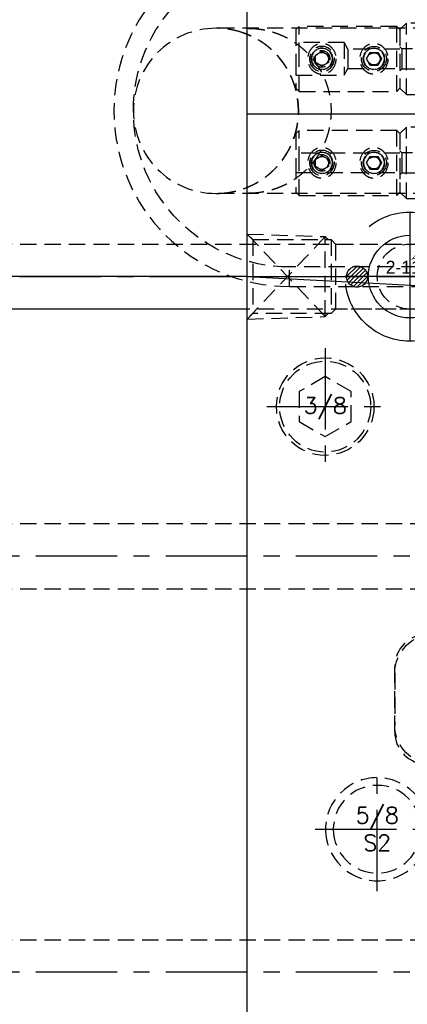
# Model space of a CAD drawing. Extents: x 2651 to 7771, y -1163 to 1075.
# Tile 295 of 490: x 5051 to 5110, y 51 to 202. Entities that reach past the tile are written whole.
import ezdxf
from ezdxf.enums import TextEntityAlignment as Align

# ---------------------------------------------------------------- set-up
doc = ezdxf.new("R2010")
doc.units = 0
doc.header["$LTSCALE"] = 10
for name, pattern in [('CENTER', [2, 1.25, -0.25, 0.25, -0.25]), ('CNSCEN', [17, 15, -1, 0, -1]), ('CNSHID', [4, 3, -1]), ('HIDDEN', [0.375, 0.25, -0.125])]:
    doc.linetypes.add(name, pattern=pattern)
doc.layers.get('0').update_dxf_attribs({"linetype": 'CONTINUOUS'})
doc.layers.get('Defpoints').update_dxf_attribs({"linetype": 'CONTINUOUS'})
for name, color, linetype in [('15', 7, 'CONTINUOUS'), ('86', 7, 'CONTINUOUS'), ('9', 3, 'CONTINUOUS'), ('97', 7, 'CONTINUOUS'), ('CEN', 1, 'CENTER'), ('COOL', 150, 'HIDDEN'), ('DIM', 3, 'CONTINUOUS'), ('HIDDEN', 6, 'HIDDEN'), ('TEXT', 4, 'CONTINUOUS'), ('WL1-HL', 4, 'CNSHID'), ('WOR1-CL', 1, 'CNSCEN'), ('WOR1-DL', 7, 'CONTINUOUS')]:
    doc.layers.add(name, color=color, linetype=linetype)
doc.styles.add('china', font='txt')
doc.styles.get("Standard").update_dxf_attribs({"font": 'romans.shx'})
doc.dimstyles.new('MM& INCH5', dxfattribs={"dimtxt": 5, "dimasz": 2.5, "dimexe": 1, "dimexo": 0.5, "dimtad": 0, "dimrnd": 1.38778e-17, "dimzin": 9, "dimdsep": 46, "dimtxsty": 'Standard', "dimblk": 'CLOSED', "dimcen": 0, "dimclrd": 3, "dimclre": 3, "dimclrt": 3, "dimazin": 2, "dimtfac": 0.75, "dimtofl": 0, "dimtmove": 0, "dimatfit": 3, "dimfxl": 0, "dimtolj": 1, "dimarcsym": 0})

# ---------------------------------------------------------------- blocks, each defined once
blk = doc.blocks.new('*U14', base_point=(1504.62, 1808.95))
for p, q in [((1504.62, 1813.57), (1500.62, 1811.26)), ((1508.62, 1811.26), (1504.62, 1813.57)), ((1500.62, 1811.26), (1500.62, 1806.65)), ((1508.62, 1806.65), (1508.62, 1811.26)), ((1500.62, 1806.65), (1504.62, 1804.34)), ((1504.62, 1804.34), (1508.62, 1806.65))]:
    blk.add_line(p, q)
for radius in [7.5, 7]:
    blk.add_circle((1504.62, 1808.95), radius)
at = {"layer": 'CEN'}
for p, q in [((1504.62, 1817.95), (1504.62, 1799.95)), ((1495.62, 1808.95), (1513.62, 1808.95))]:
    blk.add_line(p, q, dxfattribs=at)
blk = doc.blocks.new('*X15')
at = {"color": 0}
for p, q in [((823.25, 392.63), (825.03, 394.41)), ((823.96, 392.62), (825.64, 394.3)), ((841.12, 392.82), (842.7, 394.39)), ((841.63, 392.62), (843.36, 394.35)), ((823.36, 392.02), (823.96, 392.62)), ((823.6, 393.68), (823.98, 394.05)), ((823.6, 391.56), (824.66, 392.62)), ((823.95, 391.2), (825.37, 392.62)), ((824.41, 390.95), (826.08, 392.62)), ((824.66, 392.62), (826.1, 394.06)), ((825, 390.84), (826.78, 392.62)), ((825.37, 392.62), (826.46, 393.71)), ((826.08, 392.62), (826.71, 393.25)), ((826.78, 392.62), (826.82, 392.66)), ((841.17, 392.16), (841.63, 392.62)), ((841.39, 391.67), (842.34, 392.62)), ((841.71, 391.29), (843.05, 392.62)), ((842.14, 391), (843.75, 392.62)), ((842.34, 392.62), (843.85, 394.13)), ((842.69, 390.85), (844.46, 392.62)), ((843.05, 392.62), (844.23, 393.81)), ((843.75, 392.62), (844.51, 393.38)), ((844.46, 392.62), (844.67, 392.83)), ((825.97, 391.1), (826.56, 391.69)), ((843.48, 390.93), (844.58, 392.04))]:
    blk.add_line(p, q, dxfattribs=at)
blk = doc.blocks.new('113')
at = {"layer": 'WL1-HL'}
for centre, radius in [((90.98, 1693.88), 9.92), ((90.98, 1693.88), 6.35), ((82.88, 1693.88), 1.62), ((99.07, 1693.88), 1.62)]:
    blk.add_circle(centre, radius, dxfattribs=at)
at = {"layer": 'WOR1-CL'}
for p, q in [((90.98, 1703.85), (90.98, 1683.91)), ((100.95, 1693.88), (81.01, 1693.88))]:
    blk.add_line(p, q, dxfattribs=at)
at = {"layer": 'WL1-HL', "xscale": 0.9064739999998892, "yscale": 0.9064739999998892, "zscale": 0.9064739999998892}
blk.add_blockref('*X15', (-664.99, 1337.98), dxfattribs=at)
at = {"layer": '9', "style": 'china'}
blk.add_text('2-113', height=2, dxfattribs=at).set_placement((87.3, 1694.32))
at = {"layer": 'WOR1-DL', "style": 'china', "oblique": 20}
blk.add_text('ARRK', height=0.8, dxfattribs=at).set_placement((91.2, 1696.42))
blk = doc.blocks.new('*D82')
at = {"layer": 'Defpoints', "color": 0}
for p in [(5205.68, 387.64), (5075.68, -70.04), (5075.68, -149.78)]:
    blk.add_point(p, dxfattribs=at)
at = {"layer": 'DIM', "color": 3, "lineweight": -2}
blk.add_line((5075.68, -70.54), (5075.68, -149.78), dxfattribs=at)
at = {"layer": 'DIM', "color": 3, "insert": (5075.68, -172.79), "char_height": 5, "attachment_point": 5, "rotation": 90}
blk.add_mtext('\\A1;130 [5.118]', dxfattribs=at)
blk = doc.blocks.new('_Closed')
at = {"color": 0, "linetype": 'ByBlock', "lineweight": -2}
for p, q in [((-1, 0.167), (0, 0)), ((-1, 0.167), (-1, -0.167)), ((0, 0), (-1, -0.167)), ((0, 0), (-1, 0))]:
    blk.add_line(p, q, dxfattribs=at)
blk = doc.blocks.new('*D83')
at = {"layer": 'Defpoints', "color": 0}
for p in [(5205.68, 387.64), (5008.68, -108.88), (5008.68, -149.78)]:
    blk.add_point(p, dxfattribs=at)
at = {"layer": 'DIM', "color": 3, "lineweight": -2}
blk.add_line((5008.68, -109.38), (5008.68, -149.78), dxfattribs=at)
at = {"layer": 'DIM', "color": 3, "insert": (5008.68, -172.79), "char_height": 5, "attachment_point": 5, "rotation": 90}
blk.add_mtext('\\A1;197 [7.756]', dxfattribs=at)
blk = doc.blocks.new('*D98')
at = {"layer": 'Defpoints', "color": 0}
for p in [(5205.68, 387.64), (4911.37, 182.64), (4930.68, 182.64)]:
    blk.add_point(p, dxfattribs=at)
at = {"layer": 'DIM', "color": 3, "lineweight": -2}
blk.add_line((4930.18, 182.64), (4911.37, 182.64), dxfattribs=at)
at = {"layer": 'DIM', "color": 3, "insert": (4888, 182.64), "char_height": 5, "attachment_point": 5}
blk.add_mtext('\\A1;205 [8.071]', dxfattribs=at)
blk = doc.blocks.new('*D99')
at = {"layer": 'Defpoints', "color": 0}
for p in [(5205.68, 387.64), (4911.37, 162.64), (4930.68, 162.64)]:
    blk.add_point(p, dxfattribs=at)
at = {"layer": 'DIM', "color": 3, "lineweight": -2}
blk.add_line((4930.18, 162.64), (4911.37, 162.64), dxfattribs=at)
at = {"layer": 'DIM', "color": 3, "insert": (4888, 162.64), "char_height": 5, "attachment_point": 5}
blk.add_mtext('\\A1;225 [8.858]', dxfattribs=at)
blk = doc.blocks.new('*D100')
at = {"layer": 'Defpoints', "color": 0}
for p in [(5205.68, 387.64), (4911.37, 119.64), (4930.68, 119.64)]:
    blk.add_point(p, dxfattribs=at)
at = {"layer": 'DIM', "color": 3, "lineweight": -2}
blk.add_line((4930.18, 119.64), (4911.37, 119.64), dxfattribs=at)
at = {"layer": 'DIM', "color": 3, "insert": (4885.62, 119.64), "char_height": 5, "attachment_point": 5}
blk.add_mtext('\\A1;268 [10.551]', dxfattribs=at)
blk = doc.blocks.new('*D101')
at = {"layer": 'Defpoints', "color": 0}
for p in [(5205.68, 387.64), (4911.37, 55.64), (4930.68, 55.64)]:
    blk.add_point(p, dxfattribs=at)
at = {"layer": 'DIM', "color": 3, "lineweight": -2}
blk.add_line((4930.18, 55.64), (4911.37, 55.64), dxfattribs=at)
at = {"layer": 'DIM', "color": 3, "insert": (4885.62, 55.64), "char_height": 5, "attachment_point": 5}
blk.add_mtext('\\A1;332 [13.071]', dxfattribs=at)
blk = doc.blocks.new('*D102')
at = {"layer": 'Defpoints', "color": 0}
for p in [(5205.68, 387.64), (4911.37, 12.64), (4930.68, 12.64)]:
    blk.add_point(p, dxfattribs=at)
at = {"layer": 'DIM', "color": 3, "lineweight": -2}
blk.add_line((4930.18, 12.64), (4911.37, 12.64), dxfattribs=at)
at = {"layer": 'DIM', "color": 3, "insert": (4885.62, 12.64), "char_height": 5, "attachment_point": 5}
blk.add_mtext('\\A1;375 [14.764]', dxfattribs=at)
blk = doc.blocks.new('*D103')
at = {"layer": 'Defpoints', "color": 0}
for p in [(5205.68, 387.64), (4911.37, -22.36), (4996.16, -22.36)]:
    blk.add_point(p, dxfattribs=at)
at = {"layer": 'DIM', "color": 3, "lineweight": -2}
blk.add_line((4995.66, -22.36), (4911.37, -22.36), dxfattribs=at)
at = {"layer": 'DIM', "color": 3, "insert": (4885.62, -22.36), "char_height": 5, "attachment_point": 5}
blk.add_mtext('\\A1;410 [16.142]', dxfattribs=at)
blk = doc.blocks.new('*D106')
at = {"layer": 'Defpoints', "color": 0}
for p in [(5205.68, 387.64), (4902.51, -82.36), (4982.16, -82.36)]:
    blk.add_point(p, dxfattribs=at)
at = {"layer": 'DIM', "color": 3, "lineweight": -2}
blk.add_line((4981.66, -82.36), (4902.51, -82.36), dxfattribs=at)
at = {"layer": 'DIM', "color": 3, "insert": (4876.77, -82.36), "char_height": 5, "attachment_point": 5}
blk.add_mtext('\\A1;470 [18.504]', dxfattribs=at)
blk = doc.blocks.new('*D107')
at = {"layer": 'Defpoints', "color": 0}
for p in [(5205.68, 387.64), (4911.37, -47.36), (5053, -47.36)]:
    blk.add_point(p, dxfattribs=at)
at = {"layer": 'DIM', "color": 3, "lineweight": -2}
blk.add_line((5052.5, -47.36), (4911.37, -47.36), dxfattribs=at)
at = {"layer": 'DIM', "color": 3, "insert": (4885.62, -47.36), "char_height": 5, "attachment_point": 5}
blk.add_mtext('\\A1;435 [17.126]', dxfattribs=at)
blk = doc.blocks.new('*D255')
at = {"layer": 'Defpoints', "color": 0}
for p in [(5205.68, 387.64), (4911.37, 87.64), (4958.18, 87.64)]:
    blk.add_point(p, dxfattribs=at)
at = {"layer": 'DIM', "color": 3, "lineweight": -2}
blk.add_line((4957.68, 87.64), (4911.37, 87.64), dxfattribs=at)
at = {"layer": 'DIM', "color": 3, "insert": (4885.62, 87.64), "char_height": 5, "attachment_point": 5}
blk.add_mtext('\\A1;300 [11.811]', dxfattribs=at)
blk = doc.blocks.new('*U297', base_point=(1834.08, 749.82))
for radius in [7.94, 6.75]:
    blk.add_circle((1834.08, 749.82), radius)
at = {"layer": 'CEN'}
for p, q in [((1834.08, 759.35), (1834.08, 740.3)), ((1824.55, 749.82), (1843.61, 749.82))]:
    blk.add_line(p, q, dxfattribs=at)
blk = doc.blocks.new('*D300')
at = {"layer": 'Defpoints', "color": 0}
for p in [(5205.68, 387.64), (5095.68, -137.36), (5095.68, -149.78)]:
    blk.add_point(p, dxfattribs=at)
at = {"layer": 'DIM', "color": 3, "lineweight": -2}
blk.add_line((5095.68, -137.86), (5095.68, -149.78), dxfattribs=at)
at = {"layer": 'DIM', "color": 3, "insert": (5095.68, -172.79), "char_height": 5, "attachment_point": 5, "rotation": 90}
blk.add_mtext('\\A1;110 [4.331]', dxfattribs=at)
blk = doc.blocks.new('A$C069B29F4')
at = {"layer": '15', "color": 7, "linetype": 'HIDDEN'}
for p, q in [((-95.5, -186.01), (-96.5, -187.01)), ((-95.5, -191.51), (-95.5, -186.01)), ((-88.6, -186.01), (-95.5, -186.01)), ((-96.5, -187.01), (-96.5, -191.51)), ((-96.2, -189.98), (-96.5, -189.68)), ((-96.2, -189.98), (-96.2, -191.51)), ((-90.8, -189.98), (-96.2, -189.98)), ((-96.2, -191.51), (-96.2, -193.03)), ((-95.5, -197.01), (-95.5, -191.51)), ((-96.5, -193.33), (-96.2, -193.03)), ((-96.2, -193.03), (-90.8, -193.03)), ((-96.5, -196.01), (-95.5, -197.01)), ((-95.5, -197.01), (-88.6, -197.01)), ((-95.5, -202.01), (-96.5, -203.01)), ((-95.5, -207.51), (-95.5, -202.01)), ((-88.6, -202.01), (-95.5, -202.01)), ((-96.5, -203.01), (-96.5, -207.51)), ((-96.2, -205.98), (-96.5, -205.68)), ((-96.2, -205.98), (-96.2, -207.51)), ((-90.8, -205.98), (-96.2, -205.98)), ((-96.5, -207.51), (-96.5, -212.01)), ((-96.2, -207.51), (-96.2, -209.03)), ((-95.5, -213.01), (-95.5, -207.51)), ((-96.5, -209.33), (-96.2, -209.03)), ((-96.2, -209.03), (-90.8, -209.03)), ((-96.5, -212.01), (-95.5, -213.01)), ((-95.5, -213.01), (-88.6, -213.01))]:
    blk.add_line(p, q, dxfattribs=at)
at = {"layer": '15', "color": 2, "linetype": 'HIDDEN'}
for p, q in [((-112, -186.51), (-112.5, -187.01)), ((-112.5, -187.01), (-112.5, -191.51)), ((-112, -191.51), (-112, -186.51)), ((-97, -186.51), (-112, -186.51)), ((-97, -196.51), (-97, -186.51)), ((-96.5, -187.01), (-97, -186.51)), ((-96.5, -187.01), (-96.5, -196.01)), ((-105.08, -189.01), (-112.5, -189.01)), ((-105.08, -189.01), (-105.08, -194.01)), ((-104.5, -190.01), (-105.08, -189.01)), ((-104.5, -190.01), (-104.5, -191.51)), ((-101.19, -190.01), (-104.5, -190.01)), ((-96.5, -190.01), (-99.81, -190.01)), ((-112.5, -191.51), (-112.5, -196.01)), ((-112, -196.51), (-112, -191.51)), ((-104.5, -191.51), (-104.5, -193.01)), ((-105.08, -194.01), (-104.5, -193.01)), ((-104.5, -193.01), (-101.19, -193.01)), ((-99.81, -193.01), (-96.5, -193.01)), ((-112.5, -194.01), (-105.08, -194.01)), ((-112.5, -196.01), (-112, -196.51)), ((-112, -196.51), (-97, -196.51)), ((-97, -196.51), (-96.5, -196.01)), ((-112, -202.51), (-112.5, -203.01)), ((-112, -207.51), (-112, -202.51)), ((-97, -202.51), (-112, -202.51)), ((-97, -212.51), (-97, -202.51)), ((-96.5, -203.01), (-97, -202.51)), ((-112.5, -203.01), (-112.5, -207.51)), ((-96.5, -203.01), (-96.5, -212.01)), ((-109.19, -206.01), (-112.5, -206.01)), ((-101.19, -206.01), (-107.81, -206.01)), ((-96.5, -206.01), (-99.81, -206.01)), ((-112.5, -207.51), (-112.5, -212.01)), ((-112, -212.51), (-112, -207.51)), ((-112.5, -209.01), (-109.19, -209.01)), ((-107.81, -209.01), (-101.19, -209.01)), ((-99.81, -209.01), (-96.5, -209.01)), ((-112.5, -212.01), (-112, -212.51)), ((-97, -212.51), (-96.5, -212.01)), ((-112, -212.51), (-97, -212.51))]:
    blk.add_line(p, q, dxfattribs=at)
at = {"layer": '15', "color": 31, "linetype": 'HIDDEN'}
for p, q in [((-109.5, -190.93), (-108.5, -190.35)), ((-108.5, -190.35), (-107.5, -190.93)), ((-101.65, -191.51), (-101.08, -190.51)), ((-101.08, -190.51), (-99.92, -190.51)), ((-99.92, -190.51), (-99.35, -191.51)), ((-109.5, -192.08), (-109.5, -190.93)), ((-108.5, -192.66), (-109.5, -192.08)), ((-107.5, -192.08), (-108.5, -192.66)), ((-107.5, -190.93), (-107.5, -192.08)), ((-101.08, -192.51), (-101.65, -191.51)), ((-99.35, -191.51), (-99.92, -192.51)), ((-99.92, -192.51), (-101.08, -192.51)), ((-109.5, -206.93), (-108.5, -206.35)), ((-109.5, -208.08), (-109.5, -206.93)), ((-108.5, -206.35), (-107.5, -206.93)), ((-107.5, -206.93), (-107.5, -208.08)), ((-101.65, -207.51), (-101.08, -206.51)), ((-101.08, -206.51), (-99.92, -206.51)), ((-99.92, -206.51), (-99.35, -207.51)), ((-108.5, -208.66), (-109.5, -208.08)), ((-107.5, -208.08), (-108.5, -208.66)), ((-101.08, -208.51), (-101.65, -207.51)), ((-99.92, -208.51), (-101.08, -208.51)), ((-99.35, -207.51), (-99.92, -208.51))]:
    blk.add_line(p, q, dxfattribs=at)
at = {"layer": '15', "color": 31, "linetype": 'HIDDEN', "extrusion": (0, 0, -1)}
for centre, radius in [((108.5, -191.51), 1.92), ((108.5, -191.51), 1.61), ((108.5, -191.51), 1.25), ((100.5, -191.51), 1.61), ((108.5, -207.51), 1.92), ((108.5, -207.51), 1.61), ((100.5, -207.51), 1.61), ((108.5, -207.51), 1.25)]:
    blk.add_circle(centre, radius, dxfattribs=at)
at = {"layer": '15', "color": 2, "linetype": 'HIDDEN'}
for centre in [(-108.5, -191.51), (-100.5, -191.51), (-108.5, -207.51), (-100.5, -207.51)]:
    blk.add_circle(centre, 1.65, dxfattribs=at)
at = {"layer": '15', "color": 252, "linetype": 'HIDDEN'}
for centre in [(-108.5, -191.51), (-108.5, -207.51)]:
    blk.add_circle(centre, 1, dxfattribs=at)
at = {"layer": '15', "color": 31, "linetype": 'HIDDEN'}
for centre, radius in [((-100.5, -191.51), 1.92), ((-100.5, -191.51), 0.938), ((-100.5, -207.51), 1.92), ((-100.5, -207.51), 0.938)]:
    blk.add_circle(centre, radius, dxfattribs=at)
at = {"layer": '15', "color": 2, "linetype": 'HIDDEN'}
for points, knots in [([(-106.35, -191.51), (-106.35, -190.9), (-106.56, -190.31), (-107.13, -189.64), (-107.37, -189.45), (-107.9, -189.19), (-108.2, -189.12), (-108.81, -189.12), (-109.11, -189.2), (-109.64, -189.46), (-109.87, -189.64), (-110.44, -190.31), (-110.65, -190.9), (-110.65, -192.12), (-110.44, -192.71), (-109.87, -193.38), (-109.63, -193.56), (-109.1, -193.82), (-108.8, -193.9), (-108.19, -193.9), (-107.89, -193.82), (-107.37, -193.56), (-107.13, -193.38), (-106.57, -192.71), (-106.35, -192.12), (-106.35, -191.51)], [0, 0, 0, 0, 0.125, 0.125, 0.1875, 0.1875, 0.25, 0.25, 0.3125, 0.3125, 0.375, 0.375, 0.5, 0.5, 0.625, 0.625, 0.6875, 0.6875, 0.75, 0.75, 0.8125, 0.8125, 0.875, 0.875, 1, 1, 1, 1]), ([(-98.35, -191.51), (-98.35, -190.9), (-98.56, -190.31), (-99.13, -189.64), (-99.37, -189.45), (-99.9, -189.19), (-100.2, -189.12), (-100.81, -189.12), (-101.11, -189.2), (-101.64, -189.46), (-101.87, -189.64), (-102.44, -190.31), (-102.65, -190.9), (-102.65, -192.12), (-102.44, -192.71), (-101.87, -193.38), (-101.63, -193.56), (-101.1, -193.82), (-100.8, -193.9), (-100.19, -193.9), (-99.89, -193.82), (-99.37, -193.56), (-99.13, -193.38), (-98.57, -192.71), (-98.35, -192.12), (-98.35, -191.51)], [0, 0, 0, 0, 0.125, 0.125, 0.1875, 0.1875, 0.25, 0.25, 0.3125, 0.3125, 0.375, 0.375, 0.5, 0.5, 0.625, 0.625, 0.6875, 0.6875, 0.75, 0.75, 0.8125, 0.8125, 0.875, 0.875, 1, 1, 1, 1]), ([(-108.33, -189.87), (-108.38, -189.86), (-108.44, -189.86), (-108.7, -189.86), (-108.9, -189.9), (-109.08, -189.96)], [0, 0, 0, 0, 0.225177, 0.225177, 1, 1, 1, 1]), ([(-106.35, -207.51), (-106.35, -206.9), (-106.56, -206.31), (-107.13, -205.64), (-107.37, -205.45), (-107.9, -205.19), (-108.2, -205.12), (-108.81, -205.12), (-109.11, -205.2), (-109.64, -205.46), (-109.87, -205.64), (-110.44, -206.31), (-110.65, -206.9), (-110.65, -208.12), (-110.44, -208.71), (-109.87, -209.38), (-109.63, -209.56), (-109.1, -209.82), (-108.8, -209.9), (-108.19, -209.9), (-107.89, -209.82), (-107.37, -209.56), (-107.13, -209.38), (-106.57, -208.71), (-106.35, -208.12), (-106.35, -207.51)], [0, 0, 0, 0, 0.125, 0.125, 0.1875, 0.1875, 0.25, 0.25, 0.3125, 0.3125, 0.375, 0.375, 0.5, 0.5, 0.625, 0.625, 0.6875, 0.6875, 0.75, 0.75, 0.8125, 0.8125, 0.875, 0.875, 1, 1, 1, 1]), ([(-98.35, -207.51), (-98.35, -206.9), (-98.56, -206.31), (-99.13, -205.64), (-99.37, -205.45), (-99.9, -205.19), (-100.2, -205.12), (-100.81, -205.12), (-101.11, -205.2), (-101.64, -205.46), (-101.87, -205.64), (-102.44, -206.31), (-102.65, -206.9), (-102.65, -208.12), (-102.44, -208.71), (-101.87, -209.38), (-101.63, -209.56), (-101.1, -209.82), (-100.8, -209.9), (-100.19, -209.9), (-99.89, -209.82), (-99.37, -209.56), (-99.13, -209.38), (-98.57, -208.71), (-98.35, -208.12), (-98.35, -207.51)], [0, 0, 0, 0, 0.125, 0.125, 0.1875, 0.1875, 0.25, 0.25, 0.3125, 0.3125, 0.375, 0.375, 0.5, 0.5, 0.625, 0.625, 0.6875, 0.6875, 0.75, 0.75, 0.8125, 0.8125, 0.875, 0.875, 1, 1, 1, 1])]:
    blk.add_open_spline(points, degree=3, knots=knots, dxfattribs=at)
blk.add_open_spline([(-109.02, -193.07), (-108.86, -193.13), (-108.69, -193.16), (-108.51, -193.16)], degree=3, dxfattribs=at)
at = {"layer": '86', "color": 3, "linetype": 'HIDDEN'}
blk.add_line((-97.3, -286), (-97.3, -294), dxfattribs=at)
at = {"layer": '86', "color": 3, "linetype": 'HIDDEN', "extrusion": (0, 0, -1)}
for centre, start, end in [((91.3, -286), 0, 90), ((91.3, -294), 270, 0)]:
    blk.add_arc(centre, 6, start, end, dxfattribs=at)
at = {"layer": '97', "color": 2, "linetype": 'HIDDEN'}
for p, q in [((-80.7, -186.81), (-124.8, -186.81)), ((-80.7, -212.21), (-124.8, -212.21)), ((-113.5, -226.51), (-75, -226.51)), ((-97.3, -295), (-97.3, -285))]:
    blk.add_line(p, q, dxfattribs=at)
at = {"layer": '97', "color": 252, "linetype": 'HIDDEN'}
for p in [(-75, -223.51), (-113.5, -226.51)]:
    blk.add_line(p, (-113.5, -223.51), dxfattribs=at)
at = {"layer": '97', "color": 2, "linetype": 'HIDDEN'}
for centre, radius, start, end in [((-113.5, -199.51), 27, 90, 270), ((-124.8, -199.51), 12.7, 90, 270), ((-124.8, -199.51), 12.7, 87.4577, 90), ((-124.8, -199.51), 12.7, 289.551, 70.449), ((-124.8, -199.51), 12.7, 270, 272.5423), ((-92.3, -285), 5, 90, 180), ((-92.3, -295), 5, 180, 270)]:
    blk.add_arc(centre, radius, start, end, dxfattribs=at)
at = {"layer": '97', "color": 252, "linetype": 'HIDDEN', "extrusion": (0, 0, -1)}
for start, end in [(0, 90), (270, 0)]:
    blk.add_arc((113.5, -199.51), 24, start, end, dxfattribs=at)
at = {"layer": '97', "color": 2, "linetype": 'HIDDEN'}
for points, knots in [([(-120.58, -187.53), (-120.82, -187.45), (-121.23, -187.31), (-121.87, -187.15), (-122.42, -187.03), (-122.96, -186.94), (-123.37, -186.89), (-123.7, -186.85), (-123.94, -186.84), (-124.13, -186.82), (-124.22, -186.82), (-124.23, -186.82), (-124.24, -186.82)], [0, 0, 0, 0, 0.190654, 0.332305, 0.498535, 0.623624, 0.749395, 0.812897, 0.876233, 0.938661, 0.970116, 1, 1, 1, 1]), ([(-124.24, -212.19), (-124.23, -212.19), (-124.22, -212.19), (-124.13, -212.19), (-123.95, -212.18), (-123.7, -212.16), (-123.38, -212.13), (-122.97, -212.08), (-122.32, -211.97), (-121.71, -211.83), (-121.07, -211.65), (-120.76, -211.55), (-120.59, -211.49)], [0, 0, 0, 0, 0.029776, 0.061055, 0.123375, 0.186282, 0.249051, 0.374582, 0.499923, 0.749708, 0.857004, 1, 1, 1, 1])]:
    blk.add_open_spline(points, degree=3, knots=knots, dxfattribs=at)
for points, weights, knots in [([(-120.55, -211.48), (-118.41, -210.72), (-116.4, -209.44), (-114.84, -207.7), (-112.19, -203.1), (-111.35, -199.51), (-112.19, -195.91), (-114.84, -191.31), (-116.4, -189.57), (-118.41, -188.29), (-120.55, -187.54)], [0.998998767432, 0.997151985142, 0.997044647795, 1.00248189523, 1.00248189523, 0.99048606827, 1.00248189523, 1.00248189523, 0.997044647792, 0.997151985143, 0.998998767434], [0, 0, 0, 0, 0, 0.286916, 0.286916, 0.286916, 0.713084, 0.713084, 0.713084, 1, 1, 1, 1, 1]), ([(-119.79, -186.82), (-116.62, -186.82), (-113.08, -187.89), (-110.39, -190.42), (-107.21, -195.91), (-106.37, -199.51), (-107.21, -203.1), (-110.39, -208.6), (-113.08, -211.12), (-116.62, -212.19), (-119.79, -212.19)], [1.00248189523, 1.00248189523, 0.99048606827, 1.00248189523, 1.00248189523, 0.99048606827, 1.00248189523, 1.00248189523, 0.99048606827, 1.00248189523, 1.00248189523], [0, 0, 0, 0, 0, 0.333333, 0.333333, 0.333333, 0.666667, 0.666667, 0.666667, 1, 1, 1, 1, 1])]:
    blk.add_rational_spline(points, weights, degree=4, knots=knots, dxfattribs=at)

msp = doc.modelspace()

# ---------------------------------------------------------------- linework, layer by layer
for p, q in [((5085.684, 187.642), (5085.684, 387.642)), ((5325.684, 187.642), (5085.684, 187.642)), ((5325.684, 187.642), (5085.684, 187.642)), ((5085.684, 7.642), (5085.684, 187.642)), ((5085.684, 162.642), (4930.684, 162.642)), ((5085.684, 162.642), (5127.453, 160.453)), ((5085.684, 157.642), (4930.684, 157.642))]:
    msp.add_line(p, q)
at = {"layer": 'COOL', "color": 1, "linetype": 'CENTER'}
for p, q in [((4930.684, 162.642), (5118.978, 162.642)), ((5085.684, 162.642), (5309.55, 162.642)), ((5145.684, 119.642), (4930.684, 119.642)), ((5145.684, 55.642), (4930.684, 55.642))]:
    msp.add_line(p, q, dxfattribs=at)
at = {"layer": 'COOL'}
for p, q in [((4968.278, 124.642), (5145.684, 124.642)), ((4968.278, 114.642), (5145.684, 114.642)), ((4968.278, 60.642), (5145.684, 60.642))]:
    msp.add_line(p, q, dxfattribs=at)
for points in [[(5085.684, 169.192), (5086.534, 168.342), (5086.534, 156.942), (5085.684, 156.092)], [(5085.684, 169.192), (5097.684, 168.789), (5098.131, 168.342)], [(5085.684, 169.192), (5097.684, 156.495), (5097.684, 168.789), (5085.684, 156.092)], [(5086.534, 168.342), (5098.578, 168.342), (5098.578, 156.942), (5086.534, 156.942)], [(5098.578, 168.342), (5099.278, 167.642), (5099.278, 157.642), (5098.578, 156.942)], [(4968.278, 167.642), (5116.091, 167.642), (5118.978, 162.642), (5116.091, 157.642), (4968.278, 157.642)], [(5099.278, 167.642), (5306.663, 167.642), (5309.55, 162.642), (5306.663, 157.642), (5099.278, 157.642)], [(5085.684, 156.092), (5097.684, 156.495), (5098.131, 156.942)]]:
    msp.add_lwpolyline(points, dxfattribs=at)
msp.add_circle((5110.684, 162.642), 5, dxfattribs=at)

# ---------------------------------------------------------------- block references
msp.add_blockref('113', (5019.705, -1531.238), dxfattribs=at)
at = {"layer": 'DIM'}
msp.add_blockref('A$C069B29F4', (5205.684, 387.642), dxfattribs=at)
at = {"layer": 'HIDDEN'}
msp.add_blockref('*U14', (5097.684, 142.642), dxfattribs=at)
at = {"layer": 'HIDDEN', "xscale": -1, "rotation": 180}
msp.add_blockref('*U297', (5105.684, 77.642), dxfattribs=at)

# ---------------------------------------------------------------- texts
at = {"layer": 'TEXT'}
for s, p in [('3/8', (5097.684, 142.642)), ('5/8', (5105.684, 79.606)), ('S2', (5105.684, 75.553))]:
    msp.add_text(s, height=2.5, dxfattribs=at).set_placement(p, align=Align.MIDDLE)

# ---------------------------------------------------------------- dimensions: what is measured, and where the dimension line sits
at = {"layer": 'DIM'}
for feature_location, offset, dtype, picture, middle in [((4982.164, -82.358), (-79.649, 0), 0, '*D106', (4876.771, -82.358)), ((4996.156, -22.358), (-84.791, 0), 0, '*D103', (4885.621, -22.358)), ((5053.004, -47.358), (-141.639, 0), 0, '*D107', (4885.621, -47.358)), ((4930.684, 55.642), (-19.319, 0), 0, '*D101', (4885.621, 55.642)), ((4930.684, 12.642), (-19.319, 0), 0, '*D102', (4885.621, 12.642)), ((4958.184, 87.642), (-46.819, 0), 0, '*D255', (4885.621, 87.642)), ((4930.684, 119.642), (-19.319, 0), 0, '*D100', (4885.621, 119.642)), ((4930.684, 182.642), (-19.319, 0), 0, '*D98', (4888.002, 182.642)), ((4930.684, 162.642), (-19.319, 0), 0, '*D99', (4888.002, 162.642)), ((5008.684, -108.878), (0, -40.906), 1, '*D83', (5008.684, -172.79)), ((5075.684, -70.038), (0, -79.746), 1, '*D82', (5075.684, -172.79)), ((5095.684, -137.358), (0, -12.426), 1, '*D300', (5095.684, -172.79))]:
    dim = msp.add_ordinate_dim(feature_location=feature_location, offset=offset, dtype=dtype, origin=(5205.684, 387.642), dimstyle='MM& INCH5', dxfattribs=at)
    dim.commit()
    dim.dimension.update_dxf_attribs({"geometry": picture, "text_midpoint": middle})

doc.saveas('drawing.dxf')
